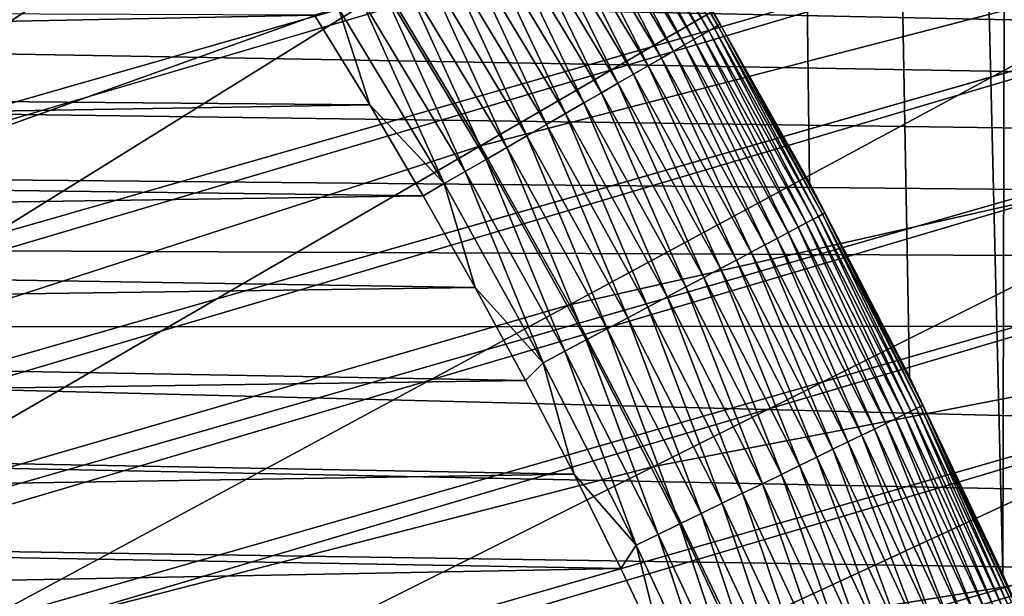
# Model space of a CAD drawing. Header units: millimetres. Extents: x -50 to 50, y -50 to 50.
# Tile 391 of 562: x 6.8 to 8.2, y 3.7 to 4.5. Entities that reach past the tile are written whole.
import ezdxf

# ---------------------------------------------------------------- set-up
doc = ezdxf.new("R2010")
doc.units = ezdxf.units.MM
doc.header["$LTSCALE"] = 65.185185
for name, color, linetype in [('1', 7, 'CONTINUOUS'), ('2', 7, 'CONTINUOUS'), ('25', 7, 'CONTINUOUS'), ('3', 7, 'CONTINUOUS'), ('36', 7, 'CONTINUOUS'), ('4', 7, 'CONTINUOUS'), ('89', 7, 'CONTINUOUS')]:
    doc.layers.add(name, color=color, linetype=linetype)

msp = doc.modelspace()

# ---------------------------------------------------------------- linework, layer by layer
at = {"layer": '1', "color": 7, "linetype": 'Continuous', "true_color": 0xf5f5f5}
for points in [[(28.8629, 4.7432), (28.9654, 4.0703), (2.156, 4.721), (28.8629, 4.7432)], [(2.156, 4.721), (28.9654, 4.0703), (2.3468, 4.6291), (2.156, 4.721)], [(2.3468, 4.6291), (28.9654, 4.0703), (2.5336, 4.5295), (2.3468, 4.6291)], [(2.5336, 4.5295), (28.9654, 4.0703), (2.7163, 4.4224), (2.5336, 4.5295)], [(2.7163, 4.4224), (28.9654, 4.0703), (2.8944, 4.3079), (2.7163, 4.4224)], [(2.8944, 4.3079), (28.9654, 4.0703), (3.0677, 4.1863), (2.8944, 4.3079)], [(3.0677, 4.1863), (28.9654, 4.0703), (3.2359, 4.0577), (3.0677, 4.1863)], [(28.9654, 4.0703), (29.0523, 3.3952), (3.2359, 4.0577), (28.9654, 4.0703)], [(3.2359, 4.0577), (29.0523, 3.3952), (3.3987, 3.9224), (3.2359, 4.0577)], [(3.3987, 3.9224), (29.0523, 3.3952), (3.5559, 3.7804), (3.3987, 3.9224)], [(3.5559, 3.7804), (29.0523, 3.3952), (3.7071, 3.6323), (3.5559, 3.7804)]]:
    msp.add_3dface(points, dxfattribs=at)
at = {"layer": '2', "color": 7, "linetype": 'Continuous', "true_color": 0xf5f5f5}
for points in [[(7.9232, 4.2688, 4.3), (8.0689, 3.9865, 4.3), (7.6081, 28.2432, 4.3), (7.9232, 4.2688, 4.3)], [(7.7676, 4.5458, 4.3), (7.9232, 4.2688, 4.3), (7.6081, 28.2432, 4.3), (7.7676, 4.5458, 4.3)], [(8.0689, 3.9865, 4.3), (8.2046, 3.6993, 4.3), (7.6081, 28.2432, 4.3), (8.0689, 3.9865, 4.3)], [(7.6081, 28.2432, 4.3), (8.2046, 3.6993, 4.3), (8.2579, 28.0601, 4.3), (7.6081, 28.2432, 4.3)], [(8.2046, 3.6993, 4.3), (8.33, 3.4074, 4.3), (8.2579, 28.0601, 4.3), (8.2046, 3.6993, 4.3)]]:
    msp.add_3dface(points, dxfattribs=at)
at = {"layer": '25', "color": 7, "linetype": 'Continuous', "true_color": 0xf5f5f5}
for points in [[(7.6057, 4.7525, 10.3749), (7.7669, 4.4842, 10.3749), (7.6152, 4.7585, 10.341), (7.6057, 4.7525, 10.3749)], [(7.6152, 4.7585, 10.341), (7.7767, 4.4899, 10.341), (7.6227, 4.7632, 10.3064), (7.6152, 4.7585, 10.341)], [(7.6152, 4.7585, 10.341), (7.7669, 4.4842, 10.3749), (7.7767, 4.4899, 10.341), (7.6152, 4.7585, 10.341)], [(7.6227, 4.7632, 10.3064), (7.7843, 4.4943, 10.3064), (7.6281, 4.7666, 10.2712), (7.6227, 4.7632, 10.3064)], [(7.6227, 4.7632, 10.3064), (7.7767, 4.4899, 10.341), (7.7843, 4.4943, 10.3064), (7.6227, 4.7632, 10.3064)], [(7.6281, 4.7666, 10.2712), (7.7898, 4.4975, 10.2712), (7.6314, 4.7686, 10.2357), (7.6281, 4.7666, 10.2712)], [(7.6281, 4.7666, 10.2712), (7.7843, 4.4943, 10.3064), (7.7898, 4.4975, 10.2712), (7.6281, 4.7666, 10.2712)], [(7.6314, 4.7686, 10.2357), (7.7898, 4.4975, 10.2712), (7.7931, 4.4994, 10.2357), (7.6314, 4.7686, 10.2357)], [(7.7676, 4.5458, 10.2), (7.6314, 4.7686, 10.2357), (7.7931, 4.4994, 10.2357), (7.7676, 4.5458, 10.2)], [(7.5805, 4.7368, 10.4398), (7.7412, 4.4694, 10.4398), (7.5941, 4.7453, 10.4079), (7.5805, 4.7368, 10.4398)], [(7.5941, 4.7453, 10.4079), (7.755, 4.4774, 10.4079), (7.6057, 4.7525, 10.3749), (7.5941, 4.7453, 10.4079)], [(7.5941, 4.7453, 10.4079), (7.7412, 4.4694, 10.4398), (7.755, 4.4774, 10.4079), (7.5941, 4.7453, 10.4079)], [(7.6057, 4.7525, 10.3749), (7.755, 4.4774, 10.4079), (7.7669, 4.4842, 10.3749), (7.6057, 4.7525, 10.3749)], [(7.565, 4.7271, 10.4705), (7.7254, 4.4602, 10.4705), (7.5805, 4.7368, 10.4398), (7.565, 4.7271, 10.4705)], [(7.5805, 4.7368, 10.4398), (7.7254, 4.4602, 10.4705), (7.7412, 4.4694, 10.4398), (7.5805, 4.7368, 10.4398)], [(7.5287, 4.7044, 10.5277), (7.6883, 4.4388, 10.5277), (7.5477, 4.7163, 10.4999), (7.5287, 4.7044, 10.5277)], [(7.5477, 4.7163, 10.4999), (7.7077, 4.45, 10.4999), (7.565, 4.7271, 10.4705), (7.5477, 4.7163, 10.4999)], [(7.5477, 4.7163, 10.4999), (7.6883, 4.4388, 10.5277), (7.7077, 4.45, 10.4999), (7.5477, 4.7163, 10.4999)], [(7.565, 4.7271, 10.4705), (7.7077, 4.45, 10.4999), (7.7254, 4.4602, 10.4705), (7.565, 4.7271, 10.4705)], [(7.508, 4.6915, 10.5538), (7.6672, 4.4267, 10.5538), (7.5287, 4.7044, 10.5277), (7.508, 4.6915, 10.5538)], [(7.5287, 4.7044, 10.5277), (7.6672, 4.4267, 10.5538), (7.6883, 4.4388, 10.5277), (7.5287, 4.7044, 10.5277)], [(7.4858, 4.6777, 10.5781), (7.6445, 4.4136, 10.5781), (7.508, 4.6915, 10.5538), (7.4858, 4.6777, 10.5781)], [(7.508, 4.6915, 10.5538), (7.6445, 4.4136, 10.5781), (7.6672, 4.4267, 10.5538), (7.508, 4.6915, 10.5538)], [(7.4622, 4.6629, 10.6005), (7.6204, 4.3996, 10.6005), (7.4858, 4.6777, 10.5781), (7.4622, 4.6629, 10.6005)], [(7.4858, 4.6777, 10.5781), (7.6204, 4.3996, 10.6005), (7.6445, 4.4136, 10.5781), (7.4858, 4.6777, 10.5781)], [(7.4373, 4.6474, 10.6209), (7.595, 4.385, 10.6209), (7.4622, 4.6629, 10.6005), (7.4373, 4.6474, 10.6209)], [(7.4622, 4.6629, 10.6005), (7.595, 4.385, 10.6209), (7.6204, 4.3996, 10.6005), (7.4622, 4.6629, 10.6005)], [(7.4112, 4.6311, 10.6391), (7.5684, 4.3696, 10.6391), (7.4373, 4.6474, 10.6209), (7.4112, 4.6311, 10.6391)], [(7.4373, 4.6474, 10.6209), (7.5684, 4.3696, 10.6391), (7.595, 4.385, 10.6209), (7.4373, 4.6474, 10.6209)], [(7.3841, 4.6141, 10.655), (7.5407, 4.3536, 10.655), (7.4112, 4.6311, 10.6391), (7.3841, 4.6141, 10.655)], [(7.4112, 4.6311, 10.6391), (7.5407, 4.3536, 10.655), (7.5684, 4.3696, 10.6391), (7.4112, 4.6311, 10.6391)], [(7.3561, 4.5966, 10.6687), (7.5121, 4.3371, 10.6687), (7.3841, 4.6141, 10.655), (7.3561, 4.5966, 10.6687)], [(7.3841, 4.6141, 10.655), (7.5121, 4.3371, 10.6687), (7.5407, 4.3536, 10.655), (7.3841, 4.6141, 10.655)], [(7.3274, 4.5787, 10.6799), (7.4827, 4.3201, 10.6799), (7.3561, 4.5966, 10.6687), (7.3274, 4.5787, 10.6799)], [(7.3561, 4.5966, 10.6687), (7.4827, 4.3201, 10.6799), (7.5121, 4.3371, 10.6687), (7.3561, 4.5966, 10.6687)], [(7.298, 4.5603, 10.6887), (7.4527, 4.3028, 10.6887), (7.3274, 4.5787, 10.6799), (7.298, 4.5603, 10.6887)], [(7.3274, 4.5787, 10.6799), (7.4527, 4.3028, 10.6887), (7.4827, 4.3201, 10.6799), (7.3274, 4.5787, 10.6799)], [(7.2682, 4.5417, 10.695), (7.4223, 4.2852, 10.695), (7.298, 4.5603, 10.6887), (7.2682, 4.5417, 10.695)], [(7.298, 4.5603, 10.6887), (7.4223, 4.2852, 10.695), (7.4527, 4.3028, 10.6887), (7.298, 4.5603, 10.6887)], [(7.2381, 4.5228, 10.6988), (7.3915, 4.2675, 10.6988), (7.2682, 4.5417, 10.695), (7.2381, 4.5228, 10.6988)], [(7.2682, 4.5417, 10.695), (7.3915, 4.2675, 10.6988), (7.4223, 4.2852, 10.695), (7.2682, 4.5417, 10.695)], [(7.9232, 4.2688, 10.2), (7.7676, 4.5458, 10.2), (7.7931, 4.4994, 10.2357), (7.9232, 4.2688, 10.2)], [(7.2031, 4.5128, 10.7), (7.2834, 4.382, 10.7), (7.2381, 4.5228, 10.6988), (7.2031, 4.5128, 10.7)], [(7.2381, 4.5228, 10.6988), (7.2834, 4.382, 10.7), (7.3915, 4.2675, 10.6988), (7.2381, 4.5228, 10.6988)], [(7.7898, 4.4975, 10.2712), (7.942, 4.2229, 10.2712), (7.7931, 4.4994, 10.2357), (7.7898, 4.4975, 10.2712)], [(7.7931, 4.4994, 10.2357), (7.942, 4.2229, 10.2712), (7.9454, 4.2246, 10.2357), (7.7931, 4.4994, 10.2357)], [(7.9232, 4.2688, 10.2), (7.7931, 4.4994, 10.2357), (7.9454, 4.2246, 10.2357), (7.9232, 4.2688, 10.2)], [(7.755, 4.4774, 10.4079), (7.9066, 4.204, 10.4079), (7.7669, 4.4842, 10.3749), (7.755, 4.4774, 10.4079)], [(7.7669, 4.4842, 10.3749), (7.9186, 4.2104, 10.3749), (7.7767, 4.4899, 10.341), (7.7669, 4.4842, 10.3749)], [(7.7669, 4.4842, 10.3749), (7.9066, 4.204, 10.4079), (7.9186, 4.2104, 10.3749), (7.7669, 4.4842, 10.3749)], [(7.7767, 4.4899, 10.341), (7.9286, 4.2157, 10.341), (7.7843, 4.4943, 10.3064), (7.7767, 4.4899, 10.341)], [(7.7767, 4.4899, 10.341), (7.9186, 4.2104, 10.3749), (7.9286, 4.2157, 10.341), (7.7767, 4.4899, 10.341)], [(7.7843, 4.4943, 10.3064), (7.9364, 4.2199, 10.3064), (7.7898, 4.4975, 10.2712), (7.7843, 4.4943, 10.3064)], [(7.7843, 4.4943, 10.3064), (7.9286, 4.2157, 10.341), (7.9364, 4.2199, 10.3064), (7.7843, 4.4943, 10.3064)], [(7.7898, 4.4975, 10.2712), (7.9364, 4.2199, 10.3064), (7.942, 4.2229, 10.2712), (7.7898, 4.4975, 10.2712)], [(7.7412, 4.4694, 10.4398), (7.8924, 4.1965, 10.4398), (7.755, 4.4774, 10.4079), (7.7412, 4.4694, 10.4398)], [(7.755, 4.4774, 10.4079), (7.8924, 4.1965, 10.4398), (7.9066, 4.204, 10.4079), (7.755, 4.4774, 10.4079)], [(7.7077, 4.45, 10.4999), (7.8583, 4.1783, 10.4999), (7.7254, 4.4602, 10.4705), (7.7077, 4.45, 10.4999)], [(7.7254, 4.4602, 10.4705), (7.8763, 4.1879, 10.4705), (7.7412, 4.4694, 10.4398), (7.7254, 4.4602, 10.4705)], [(7.7254, 4.4602, 10.4705), (7.8583, 4.1783, 10.4999), (7.8763, 4.1879, 10.4705), (7.7254, 4.4602, 10.4705)], [(7.7412, 4.4694, 10.4398), (7.8763, 4.1879, 10.4705), (7.8924, 4.1965, 10.4398), (7.7412, 4.4694, 10.4398)], [(7.6883, 4.4388, 10.5277), (7.8385, 4.1678, 10.5277), (7.7077, 4.45, 10.4999), (7.6883, 4.4388, 10.5277)], [(7.7077, 4.45, 10.4999), (7.8385, 4.1678, 10.5277), (7.8583, 4.1783, 10.4999), (7.7077, 4.45, 10.4999)], [(7.6445, 4.4136, 10.5781), (7.7939, 4.1441, 10.5781), (7.6672, 4.4267, 10.5538), (7.6445, 4.4136, 10.5781)], [(7.6672, 4.4267, 10.5538), (7.817, 4.1564, 10.5538), (7.6883, 4.4388, 10.5277), (7.6672, 4.4267, 10.5538)], [(7.6672, 4.4267, 10.5538), (7.7939, 4.1441, 10.5781), (7.817, 4.1564, 10.5538), (7.6672, 4.4267, 10.5538)], [(7.6883, 4.4388, 10.5277), (7.817, 4.1564, 10.5538), (7.8385, 4.1678, 10.5277), (7.6883, 4.4388, 10.5277)], [(7.6204, 4.3996, 10.6005), (7.7693, 4.131, 10.6005), (7.6445, 4.4136, 10.5781), (7.6204, 4.3996, 10.6005)], [(7.6445, 4.4136, 10.5781), (7.7693, 4.131, 10.6005), (7.7939, 4.1441, 10.5781), (7.6445, 4.4136, 10.5781)], [(7.595, 4.385, 10.6209), (7.7434, 4.1172, 10.6209), (7.6204, 4.3996, 10.6005), (7.595, 4.385, 10.6209)], [(7.6204, 4.3996, 10.6005), (7.7434, 4.1172, 10.6209), (7.7693, 4.131, 10.6005), (7.6204, 4.3996, 10.6005)], [(7.5684, 4.3696, 10.6391), (7.7162, 4.1028, 10.6391), (7.595, 4.385, 10.6209), (7.5684, 4.3696, 10.6391)], [(7.595, 4.385, 10.6209), (7.7162, 4.1028, 10.6391), (7.7434, 4.1172, 10.6209), (7.595, 4.385, 10.6209)], [(7.2834, 4.382, 10.7), (7.3614, 4.2497, 10.7), (7.3915, 4.2675, 10.6988), (7.2834, 4.382, 10.7)], [(7.5407, 4.3536, 10.655), (7.688, 4.0878, 10.655), (7.5684, 4.3696, 10.6391), (7.5407, 4.3536, 10.655)], [(7.5684, 4.3696, 10.6391), (7.688, 4.0878, 10.655), (7.7162, 4.1028, 10.6391), (7.5684, 4.3696, 10.6391)], [(7.5121, 4.3371, 10.6687), (7.6589, 4.0723, 10.6687), (7.5407, 4.3536, 10.655), (7.5121, 4.3371, 10.6687)], [(7.5407, 4.3536, 10.655), (7.6589, 4.0723, 10.6687), (7.688, 4.0878, 10.655), (7.5407, 4.3536, 10.655)], [(7.4827, 4.3201, 10.6799), (7.6289, 4.0564, 10.6799), (7.5121, 4.3371, 10.6687), (7.4827, 4.3201, 10.6799)], [(7.5121, 4.3371, 10.6687), (7.6289, 4.0564, 10.6799), (7.6589, 4.0723, 10.6687), (7.5121, 4.3371, 10.6687)], [(7.4527, 4.3028, 10.6887), (7.5983, 4.0401, 10.6887), (7.4827, 4.3201, 10.6799), (7.4527, 4.3028, 10.6887)], [(7.4827, 4.3201, 10.6799), (7.5983, 4.0401, 10.6887), (7.6289, 4.0564, 10.6799), (7.4827, 4.3201, 10.6799)], [(7.4223, 4.2852, 10.695), (7.5673, 4.0236, 10.695), (7.4527, 4.3028, 10.6887), (7.4223, 4.2852, 10.695)], [(7.4527, 4.3028, 10.6887), (7.5673, 4.0236, 10.695), (7.5983, 4.0401, 10.6887), (7.4527, 4.3028, 10.6887)], [(7.3915, 4.2675, 10.6988), (7.5359, 4.0069, 10.6988), (7.4223, 4.2852, 10.695), (7.3915, 4.2675, 10.6988)], [(7.4223, 4.2852, 10.695), (7.5359, 4.0069, 10.6988), (7.5673, 4.0236, 10.695), (7.4223, 4.2852, 10.695)], [(7.3614, 4.2497, 10.7), (7.4369, 4.1162, 10.7), (7.3915, 4.2675, 10.6988), (7.3614, 4.2497, 10.7)], [(7.3915, 4.2675, 10.6988), (7.4369, 4.1162, 10.7), (7.5359, 4.0069, 10.6988), (7.3915, 4.2675, 10.6988)], [(8.0689, 3.9865, 10.2), (7.9232, 4.2688, 10.2), (7.9454, 4.2246, 10.2357), (8.0689, 3.9865, 10.2)], [(7.9186, 4.2104, 10.3749), (8.0608, 3.9315, 10.3749), (7.9286, 4.2157, 10.341), (7.9186, 4.2104, 10.3749)], [(7.9286, 4.2157, 10.341), (8.0709, 3.9364, 10.341), (7.9364, 4.2199, 10.3064), (7.9286, 4.2157, 10.341)], [(7.9286, 4.2157, 10.341), (8.0608, 3.9315, 10.3749), (8.0709, 3.9364, 10.341), (7.9286, 4.2157, 10.341)], [(7.9364, 4.2199, 10.3064), (8.0789, 3.9403, 10.3064), (7.942, 4.2229, 10.2712), (7.9364, 4.2199, 10.3064)], [(7.9364, 4.2199, 10.3064), (8.0709, 3.9364, 10.341), (8.0789, 3.9403, 10.3064), (7.9364, 4.2199, 10.3064)], [(7.942, 4.2229, 10.2712), (8.0846, 3.9431, 10.2712), (7.9454, 4.2246, 10.2357), (7.942, 4.2229, 10.2712)], [(7.942, 4.2229, 10.2712), (8.0789, 3.9403, 10.3064), (8.0846, 3.9431, 10.2712), (7.942, 4.2229, 10.2712)], [(7.9454, 4.2246, 10.2357), (8.0846, 3.9431, 10.2712), (8.088, 3.9448, 10.2357), (7.9454, 4.2246, 10.2357)], [(8.0689, 3.9865, 10.2), (7.9454, 4.2246, 10.2357), (8.088, 3.9448, 10.2357), (8.0689, 3.9865, 10.2)], [(7.8924, 4.1965, 10.4398), (8.0341, 3.9185, 10.4398), (7.9066, 4.204, 10.4079), (7.8924, 4.1965, 10.4398)], [(7.9066, 4.204, 10.4079), (8.0485, 3.9255, 10.4079), (7.9186, 4.2104, 10.3749), (7.9066, 4.204, 10.4079)], [(7.9066, 4.204, 10.4079), (8.0341, 3.9185, 10.4398), (8.0485, 3.9255, 10.4079), (7.9066, 4.204, 10.4079)], [(7.9186, 4.2104, 10.3749), (8.0485, 3.9255, 10.4079), (8.0608, 3.9315, 10.3749), (7.9186, 4.2104, 10.3749)], [(7.8583, 4.1783, 10.4999), (7.9994, 3.9015, 10.4999), (7.8763, 4.1879, 10.4705), (7.8583, 4.1783, 10.4999)], [(7.8763, 4.1879, 10.4705), (8.0177, 3.9105, 10.4705), (7.8924, 4.1965, 10.4398), (7.8763, 4.1879, 10.4705)], [(7.8763, 4.1879, 10.4705), (7.9994, 3.9015, 10.4999), (8.0177, 3.9105, 10.4705), (7.8763, 4.1879, 10.4705)], [(7.8924, 4.1965, 10.4398), (8.0177, 3.9105, 10.4705), (8.0341, 3.9185, 10.4398), (7.8924, 4.1965, 10.4398)], [(7.8385, 4.1678, 10.5277), (7.9792, 3.8917, 10.5277), (7.8583, 4.1783, 10.4999), (7.8385, 4.1678, 10.5277)], [(7.8583, 4.1783, 10.4999), (7.9792, 3.8917, 10.5277), (7.9994, 3.9015, 10.4999), (7.8583, 4.1783, 10.4999)], [(7.7939, 4.1441, 10.5781), (7.9338, 3.8696, 10.5781), (7.817, 4.1564, 10.5538), (7.7939, 4.1441, 10.5781)], [(7.817, 4.1564, 10.5538), (7.9573, 3.881, 10.5538), (7.8385, 4.1678, 10.5277), (7.817, 4.1564, 10.5538)], [(7.817, 4.1564, 10.5538), (7.9338, 3.8696, 10.5781), (7.9573, 3.881, 10.5538), (7.817, 4.1564, 10.5538)], [(7.8385, 4.1678, 10.5277), (7.9573, 3.881, 10.5538), (7.9792, 3.8917, 10.5277), (7.8385, 4.1678, 10.5277)], [(7.7693, 4.131, 10.6005), (7.9088, 3.8574, 10.6005), (7.7939, 4.1441, 10.5781), (7.7693, 4.131, 10.6005)], [(7.7939, 4.1441, 10.5781), (7.9088, 3.8574, 10.6005), (7.9338, 3.8696, 10.5781), (7.7939, 4.1441, 10.5781)], [(7.7434, 4.1172, 10.6209), (7.8824, 3.8445, 10.6209), (7.7693, 4.131, 10.6005), (7.7434, 4.1172, 10.6209)], [(7.7693, 4.131, 10.6005), (7.8824, 3.8445, 10.6209), (7.9088, 3.8574, 10.6005), (7.7693, 4.131, 10.6005)], [(7.4369, 4.1162, 10.7), (7.51, 3.9812, 10.7), (7.5359, 4.0069, 10.6988), (7.4369, 4.1162, 10.7)], [(7.7162, 4.1028, 10.6391), (7.8547, 3.831, 10.6391), (7.7434, 4.1172, 10.6209), (7.7162, 4.1028, 10.6391)], [(7.7434, 4.1172, 10.6209), (7.8547, 3.831, 10.6391), (7.8824, 3.8445, 10.6209), (7.7434, 4.1172, 10.6209)], [(7.688, 4.0878, 10.655), (7.826, 3.817, 10.655), (7.7162, 4.1028, 10.6391), (7.688, 4.0878, 10.655)], [(7.7162, 4.1028, 10.6391), (7.826, 3.817, 10.655), (7.8547, 3.831, 10.6391), (7.7162, 4.1028, 10.6391)], [(7.6589, 4.0723, 10.6687), (7.7963, 3.8025, 10.6687), (7.688, 4.0878, 10.655), (7.6589, 4.0723, 10.6687)], [(7.688, 4.0878, 10.655), (7.7963, 3.8025, 10.6687), (7.826, 3.817, 10.655), (7.688, 4.0878, 10.655)], [(7.6289, 4.0564, 10.6799), (7.7658, 3.7877, 10.6799), (7.6589, 4.0723, 10.6687), (7.6289, 4.0564, 10.6799)], [(7.6589, 4.0723, 10.6687), (7.7658, 3.7877, 10.6799), (7.7963, 3.8025, 10.6687), (7.6589, 4.0723, 10.6687)], [(7.5983, 4.0401, 10.6887), (7.7347, 3.7725, 10.6887), (7.6289, 4.0564, 10.6799), (7.5983, 4.0401, 10.6887)], [(7.6289, 4.0564, 10.6799), (7.7347, 3.7725, 10.6887), (7.7658, 3.7877, 10.6799), (7.6289, 4.0564, 10.6799)], [(7.5673, 4.0236, 10.695), (7.7031, 3.7571, 10.695), (7.5983, 4.0401, 10.6887), (7.5673, 4.0236, 10.695)], [(7.5983, 4.0401, 10.6887), (7.7031, 3.7571, 10.695), (7.7347, 3.7725, 10.6887), (7.5983, 4.0401, 10.6887)], [(7.5359, 4.0069, 10.6988), (7.6712, 3.7415, 10.6988), (7.5673, 4.0236, 10.695), (7.5359, 4.0069, 10.6988)], [(7.5673, 4.0236, 10.695), (7.6712, 3.7415, 10.6988), (7.7031, 3.7571, 10.695), (7.5673, 4.0236, 10.695)], [(7.51, 3.9812, 10.7), (7.5807, 3.845, 10.7), (7.5359, 4.0069, 10.6988), (7.51, 3.9812, 10.7)], [(7.5359, 4.0069, 10.6988), (7.5807, 3.845, 10.7), (7.6712, 3.7415, 10.6988), (7.5359, 4.0069, 10.6988)], [(8.2046, 3.6993, 10.2), (8.0689, 3.9865, 10.2), (8.088, 3.9448, 10.2357), (8.2046, 3.6993, 10.2)], [(8.0709, 3.9364, 10.341), (8.2034, 3.6524, 10.341), (8.0789, 3.9403, 10.3064), (8.0709, 3.9364, 10.341)], [(8.0789, 3.9403, 10.3064), (8.2115, 3.656, 10.3064), (8.0846, 3.9431, 10.2712), (8.0789, 3.9403, 10.3064)], [(8.0789, 3.9403, 10.3064), (8.2034, 3.6524, 10.341), (8.2115, 3.656, 10.3064), (8.0789, 3.9403, 10.3064)], [(8.0846, 3.9431, 10.2712), (8.2173, 3.6586, 10.2712), (8.088, 3.9448, 10.2357), (8.0846, 3.9431, 10.2712)], [(8.0846, 3.9431, 10.2712), (8.2115, 3.656, 10.3064), (8.2173, 3.6586, 10.2712), (8.0846, 3.9431, 10.2712)], [(8.088, 3.9448, 10.2357), (8.2173, 3.6586, 10.2712), (8.2207, 3.6601, 10.2357), (8.088, 3.9448, 10.2357)], [(8.2046, 3.6993, 10.2), (8.088, 3.9448, 10.2357), (8.2207, 3.6601, 10.2357), (8.2046, 3.6993, 10.2)], [(8.0341, 3.9185, 10.4398), (8.1659, 3.6357, 10.4398), (8.0485, 3.9255, 10.4079), (8.0341, 3.9185, 10.4398)], [(8.0485, 3.9255, 10.4079), (8.1806, 3.6422, 10.4079), (8.0608, 3.9315, 10.3749), (8.0485, 3.9255, 10.4079)], [(8.0485, 3.9255, 10.4079), (8.1659, 3.6357, 10.4398), (8.1806, 3.6422, 10.4079), (8.0485, 3.9255, 10.4079)], [(8.0608, 3.9315, 10.3749), (8.1931, 3.6478, 10.3749), (8.0709, 3.9364, 10.341), (8.0608, 3.9315, 10.3749)], [(8.0608, 3.9315, 10.3749), (8.1806, 3.6422, 10.4079), (8.1931, 3.6478, 10.3749), (8.0608, 3.9315, 10.3749)], [(8.0709, 3.9364, 10.341), (8.1931, 3.6478, 10.3749), (8.2034, 3.6524, 10.341), (8.0709, 3.9364, 10.341)], [(8.0177, 3.9105, 10.4705), (8.1493, 3.6283, 10.4705), (8.0341, 3.9185, 10.4398), (8.0177, 3.9105, 10.4705)], [(8.0341, 3.9185, 10.4398), (8.1493, 3.6283, 10.4705), (8.1659, 3.6357, 10.4398), (8.0341, 3.9185, 10.4398)], [(7.9792, 3.8917, 10.5277), (8.1101, 3.6109, 10.5277), (7.9994, 3.9015, 10.4999), (7.9792, 3.8917, 10.5277)], [(7.9994, 3.9015, 10.4999), (8.1306, 3.62, 10.4999), (8.0177, 3.9105, 10.4705), (7.9994, 3.9015, 10.4999)], [(7.9994, 3.9015, 10.4999), (8.1101, 3.6109, 10.5277), (8.1306, 3.62, 10.4999), (7.9994, 3.9015, 10.4999)], [(8.0177, 3.9105, 10.4705), (8.1306, 3.62, 10.4999), (8.1493, 3.6283, 10.4705), (8.0177, 3.9105, 10.4705)], [(7.9573, 3.881, 10.5538), (8.0879, 3.601, 10.5538), (7.9792, 3.8917, 10.5277), (7.9573, 3.881, 10.5538)], [(7.9792, 3.8917, 10.5277), (8.0879, 3.601, 10.5538), (8.1101, 3.6109, 10.5277), (7.9792, 3.8917, 10.5277)], [(7.9088, 3.8574, 10.6005), (8.0386, 3.579, 10.6005), (7.9338, 3.8696, 10.5781), (7.9088, 3.8574, 10.6005)], [(7.9338, 3.8696, 10.5781), (8.064, 3.5903, 10.5781), (7.9573, 3.881, 10.5538), (7.9338, 3.8696, 10.5781)], [(7.9338, 3.8696, 10.5781), (8.0386, 3.579, 10.6005), (8.064, 3.5903, 10.5781), (7.9338, 3.8696, 10.5781)], [(7.9573, 3.881, 10.5538), (8.064, 3.5903, 10.5781), (8.0879, 3.601, 10.5538), (7.9573, 3.881, 10.5538)], [(7.8824, 3.8445, 10.6209), (8.0117, 3.5671, 10.6209), (7.9088, 3.8574, 10.6005), (7.8824, 3.8445, 10.6209)], [(7.9088, 3.8574, 10.6005), (8.0117, 3.5671, 10.6209), (8.0386, 3.579, 10.6005), (7.9088, 3.8574, 10.6005)], [(7.5807, 3.845, 10.7), (7.6488, 3.7075, 10.7), (7.6712, 3.7415, 10.6988), (7.5807, 3.845, 10.7)], [(7.8547, 3.831, 10.6391), (7.9836, 3.5545, 10.6391), (7.8824, 3.8445, 10.6209), (7.8547, 3.831, 10.6391)], [(7.8824, 3.8445, 10.6209), (7.9836, 3.5545, 10.6391), (8.0117, 3.5671, 10.6209), (7.8824, 3.8445, 10.6209)], [(7.826, 3.817, 10.655), (7.9544, 3.5415, 10.655), (7.8547, 3.831, 10.6391), (7.826, 3.817, 10.655)], [(7.8547, 3.831, 10.6391), (7.9544, 3.5415, 10.655), (7.9836, 3.5545, 10.6391), (7.8547, 3.831, 10.6391)], [(7.7963, 3.8025, 10.6687), (7.9243, 3.5281, 10.6687), (7.826, 3.817, 10.655), (7.7963, 3.8025, 10.6687)], [(7.826, 3.817, 10.655), (7.9243, 3.5281, 10.6687), (7.9544, 3.5415, 10.655), (7.826, 3.817, 10.655)], [(7.7658, 3.7877, 10.6799), (7.8933, 3.5143, 10.6799), (7.7963, 3.8025, 10.6687), (7.7658, 3.7877, 10.6799)], [(7.7963, 3.8025, 10.6687), (7.8933, 3.5143, 10.6799), (7.9243, 3.5281, 10.6687), (7.7963, 3.8025, 10.6687)], [(7.7347, 3.7725, 10.6887), (7.8617, 3.5002, 10.6887), (7.7658, 3.7877, 10.6799), (7.7347, 3.7725, 10.6887)], [(7.7658, 3.7877, 10.6799), (7.8617, 3.5002, 10.6887), (7.8933, 3.5143, 10.6799), (7.7658, 3.7877, 10.6799)], [(7.7031, 3.7571, 10.695), (7.8295, 3.4859, 10.695), (7.7347, 3.7725, 10.6887), (7.7031, 3.7571, 10.695)], [(7.7347, 3.7725, 10.6887), (7.8295, 3.4859, 10.695), (7.8617, 3.5002, 10.6887), (7.7347, 3.7725, 10.6887)], [(7.6712, 3.7415, 10.6988), (7.7971, 3.4715, 10.6988), (7.7031, 3.7571, 10.695), (7.6712, 3.7415, 10.6988)], [(7.7031, 3.7571, 10.695), (7.7971, 3.4715, 10.6988), (7.8295, 3.4859, 10.695), (7.7031, 3.7571, 10.695)], [(7.6488, 3.7075, 10.7), (7.7145, 3.5688, 10.7), (7.6712, 3.7415, 10.6988), (7.6488, 3.7075, 10.7)], [(7.6712, 3.7415, 10.6988), (7.7145, 3.5688, 10.7), (7.7971, 3.4715, 10.6988), (7.6712, 3.7415, 10.6988)], [(8.33, 3.4074, 10.2), (8.2046, 3.6993, 10.2), (8.2207, 3.6601, 10.2357), (8.33, 3.4074, 10.2)]]:
    msp.add_3dface(points, dxfattribs=at)
at = {"layer": '3', "color": 7, "linetype": 'Continuous', "true_color": 0xf5f5f5}
for points in [[(2.5337, 4.5295, 10.7), (2.7163, 4.4224, 10.7), (7.2031, 4.5128, 10.7), (2.5337, 4.5295, 10.7)], [(7.2031, 4.5128, 10.7), (2.7163, 4.4224, 10.7), (7.2834, 4.382, 10.7), (7.2031, 4.5128, 10.7)], [(2.7163, 4.4224, 10.7), (2.8944, 4.3079, 10.7), (7.2834, 4.382, 10.7), (2.7163, 4.4224, 10.7)], [(7.2834, 4.382, 10.7), (2.8944, 4.3079, 10.7), (7.3614, 4.2497, 10.7), (7.2834, 4.382, 10.7)], [(2.8944, 4.3079, 10.7), (3.0677, 4.1863, 10.7), (7.3614, 4.2497, 10.7), (2.8944, 4.3079, 10.7)], [(7.3614, 4.2497, 10.7), (3.0677, 4.1863, 10.7), (7.4369, 4.1162, 10.7), (7.3614, 4.2497, 10.7)], [(3.0677, 4.1863, 10.7), (3.2359, 4.0577, 10.7), (7.4369, 4.1162, 10.7), (3.0677, 4.1863, 10.7)], [(7.4369, 4.1162, 10.7), (3.2359, 4.0577, 10.7), (7.51, 3.9812, 10.7), (7.4369, 4.1162, 10.7)], [(3.2359, 4.0577, 10.7), (3.3987, 3.9223, 10.7), (7.51, 3.9812, 10.7), (3.2359, 4.0577, 10.7)], [(7.51, 3.9812, 10.7), (3.3987, 3.9223, 10.7), (7.5807, 3.845, 10.7), (7.51, 3.9812, 10.7)], [(3.3987, 3.9223, 10.7), (3.5559, 3.7805, 10.7), (7.5807, 3.845, 10.7), (3.3987, 3.9223, 10.7)], [(7.5807, 3.845, 10.7), (3.5559, 3.7805, 10.7), (7.6488, 3.7075, 10.7), (7.5807, 3.845, 10.7)], [(3.5559, 3.7805, 10.7), (3.7071, 3.6322, 10.7), (7.6488, 3.7075, 10.7), (3.5559, 3.7805, 10.7)], [(7.6488, 3.7075, 10.7), (3.7071, 3.6322, 10.7), (7.7145, 3.5688, 10.7), (7.6488, 3.7075, 10.7)]]:
    msp.add_3dface(points, dxfattribs=at)
at = {"layer": '36', "color": 15, "linetype": 'Continuous', "true_color": 0xaf503c}
for points in [[(6.0029, 4.5571, -17.1618), (7.0144, 4.9914, -17.0461), (6.1403, 4.37, -17.1618), (6.0029, 4.5571, -17.1618)], [(7.0144, 4.9914, -17.0461), (7.1647, 4.7729, -17.0461), (6.1403, 4.37, -17.1618), (7.0144, 4.9914, -17.0461)], [(7.3082, 4.55, -17.0461), (8.3709, 4.8599, -16.9151), (7.4448, 4.3227, -17.0461), (7.3082, 4.55, -17.0461)], [(8.3709, 4.8599, -16.9151), (8.5165, 4.5998, -16.9151), (7.4448, 4.3227, -17.0461), (8.3709, 4.8599, -16.9151)], [(6.1403, 4.37, -17.1618), (7.1647, 4.7729, -17.0461), (6.2719, 4.1787, -17.1618), (6.1403, 4.37, -17.1618)], [(7.1647, 4.7729, -17.0461), (7.3082, 4.55, -17.0461), (6.2719, 4.1787, -17.1618), (7.1647, 4.7729, -17.0461)], [(7.4448, 4.3227, -17.0461), (8.5165, 4.5998, -16.9151), (7.5743, 4.0913, -17.0461), (7.4448, 4.3227, -17.0461)], [(8.5165, 4.5998, -16.9151), (8.6541, 4.3352, -16.9151), (7.5743, 4.0913, -17.0461), (8.5165, 4.5998, -16.9151)], [(6.2719, 4.1787, -17.1618), (7.3082, 4.55, -17.0461), (6.3975, 3.9835, -17.1618), (6.2719, 4.1787, -17.1618)], [(7.3082, 4.55, -17.0461), (7.4448, 4.3227, -17.0461), (6.3975, 3.9835, -17.1618), (7.3082, 4.55, -17.0461)], [(7.5743, 4.0913, -17.0461), (8.6541, 4.3352, -16.9151), (7.6966, 3.856, -17.0461), (7.5743, 4.0913, -17.0461)], [(8.6541, 4.3352, -16.9151), (8.7834, 4.0666, -16.9151), (7.6966, 3.856, -17.0461), (8.6541, 4.3352, -16.9151)], [(6.3975, 3.9835, -17.1618), (7.4448, 4.3227, -17.0461), (6.5171, 3.7845, -17.1618), (6.3975, 3.9835, -17.1618)], [(7.4448, 4.3227, -17.0461), (7.5743, 4.0913, -17.0461), (6.5171, 3.7845, -17.1618), (7.4448, 4.3227, -17.0461)], [(6.5171, 3.7845, -17.1618), (7.5743, 4.0913, -17.0461), (6.6304, 3.582, -17.1618), (6.5171, 3.7845, -17.1618)], [(7.5743, 4.0913, -17.0461), (7.6966, 3.856, -17.0461), (6.6304, 3.582, -17.1618), (7.5743, 4.0913, -17.0461)], [(7.6966, 3.856, -17.0461), (8.7834, 4.0666, -16.9151), (7.8116, 3.6171, -17.0461), (7.6966, 3.856, -17.0461)], [(8.7834, 4.0666, -16.9151), (8.9044, 3.7941, -16.9151), (7.8116, 3.6171, -17.0461), (8.7834, 4.0666, -16.9151)], [(6.6304, 3.582, -17.1618), (7.6966, 3.856, -17.0461), (6.7375, 3.376, -17.1618), (6.6304, 3.582, -17.1618)], [(7.6966, 3.856, -17.0461), (7.8116, 3.6171, -17.0461), (6.7375, 3.376, -17.1618), (7.6966, 3.856, -17.0461)], [(7.8116, 3.6171, -17.0461), (8.9044, 3.7941, -16.9151), (7.9192, 3.3747, -17.0461), (7.8116, 3.6171, -17.0461)], [(8.9044, 3.7941, -16.9151), (9.0169, 3.518, -16.9151), (7.9192, 3.3747, -17.0461), (8.9044, 3.7941, -16.9151)]]:
    msp.add_3dface(points, dxfattribs=at)
at = {"layer": '4', "color": 7, "linetype": 'Continuous', "true_color": 0xf5f5f5}
for points in [[(7.9232, 4.2688, 10.2), (7.7676, 4.5458, 4.3), (7.7676, 4.5458, 10.2), (7.9232, 4.2688, 10.2)], [(7.9232, 4.2688, 4.3), (7.7676, 4.5458, 4.3), (7.9232, 4.2688, 10.2), (7.9232, 4.2688, 4.3)], [(8.0689, 3.9865, 10.2), (7.9232, 4.2688, 4.3), (7.9232, 4.2688, 10.2), (8.0689, 3.9865, 10.2)], [(8.0689, 3.9865, 4.3), (7.9232, 4.2688, 4.3), (8.0689, 3.9865, 10.2), (8.0689, 3.9865, 4.3)], [(8.2046, 3.6993, 10.2), (8.0689, 3.9865, 4.3), (8.0689, 3.9865, 10.2), (8.2046, 3.6993, 10.2)], [(8.2046, 3.6993, 4.3), (8.0689, 3.9865, 4.3), (8.2046, 3.6993, 10.2), (8.2046, 3.6993, 4.3)], [(8.33, 3.4074, 10.2), (8.2046, 3.6993, 4.3), (8.2046, 3.6993, 10.2), (8.33, 3.4074, 10.2)], [(8.33, 3.4074, 4.3), (8.2046, 3.6993, 4.3), (8.33, 3.4074, 10.2), (8.33, 3.4074, 4.3)]]:
    msp.add_3dface(points, dxfattribs=at)
at = {"layer": '89', "color": 250, "linetype": 'Continuous', "true_color": 0x1c1c1c}
for points in [[(6.6773, 8.3164, -12), (-10.1314, 3.3414, -12), (6.8184, 8.2011, -12), (6.6773, 8.3164, -12)], [(-10.1314, 3.3414, -12), (-10.187, 3.1679, -12), (6.8184, 8.2011, -12), (-10.1314, 3.3414, -12)], [(6.8184, 8.2011, -12), (-10.187, 3.1679, -12), (6.9574, 8.0834, -12), (6.8184, 8.2011, -12)], [(6.9574, 8.0834, -12), (-10.2395, 2.9937, -12), (7.0943, 7.9635, -12), (6.9574, 8.0834, -12)], [(-10.187, 3.1679, -12), (-10.2395, 2.9937, -12), (6.9574, 8.0834, -12), (-10.187, 3.1679, -12)], [(7.0943, 7.9635, -12), (-10.2891, 2.8185, -12), (7.2291, 7.8412, -12), (7.0943, 7.9635, -12)], [(-10.2395, 2.9937, -12), (-10.2891, 2.8185, -12), (7.0943, 7.9635, -12), (-10.2395, 2.9937, -12)], [(7.2291, 7.8412, -12), (-10.3357, 2.6425, -12), (7.3619, 7.7166, -12), (7.2291, 7.8412, -12)], [(-10.2891, 2.8185, -12), (-10.3357, 2.6425, -12), (7.2291, 7.8412, -12), (-10.2891, 2.8185, -12)], [(7.3619, 7.7166, -12), (-10.3792, 2.4658, -12), (7.4924, 7.5898, -12), (7.3619, 7.7166, -12)], [(-10.3357, 2.6425, -12), (-10.3792, 2.4658, -12), (7.3619, 7.7166, -12), (-10.3357, 2.6425, -12)], [(-10.3792, 2.4658, -12), (-10.4197, 2.2884, -12), (7.4924, 7.5898, -12), (-10.3792, 2.4658, -12)], [(7.4924, 7.5898, -12), (-10.4197, 2.2884, -12), (7.6208, 7.4609, -12), (7.4924, 7.5898, -12)], [(7.6208, 7.4609, -12), (-10.4572, 2.1102, -12), (7.7469, 7.3297, -12), (7.6208, 7.4609, -12)], [(-10.4197, 2.2884, -12), (-10.4572, 2.1102, -12), (7.6208, 7.4609, -12), (-10.4197, 2.2884, -12)], [(-10.4572, 2.1102, -12), (-10.4917, 1.9315, -12), (7.7469, 7.3297, -12), (-10.4572, 2.1102, -12)], [(7.7469, 7.3297, -12), (-10.4917, 1.9315, -12), (7.8709, 7.1963, -12), (7.7469, 7.3297, -12)], [(7.8709, 7.1963, -12), (-10.5231, 1.7522, -12), (7.9925, 7.0609, -12), (7.8709, 7.1963, -12)], [(-10.4917, 1.9315, -12), (-10.5231, 1.7522, -12), (7.8709, 7.1963, -12), (-10.4917, 1.9315, -12)], [(7.9925, 7.0609, -12), (-10.5514, 1.5723, -12), (8.1119, 6.9234, -12), (7.9925, 7.0609, -12)], [(-10.5231, 1.7522, -12), (-10.5514, 1.5723, -12), (7.9925, 7.0609, -12), (-10.5231, 1.7522, -12)], [(-10.5514, 1.5723, -12), (-10.5767, 1.3918, -12), (8.1119, 6.9234, -12), (-10.5514, 1.5723, -12)], [(8.1119, 6.9234, -12), (-10.5767, 1.3918, -12), (8.2289, 6.7837, -12), (8.1119, 6.9234, -12)], [(8.2289, 6.7837, -12), (-10.5989, 1.2109, -12), (8.3436, 6.6421, -12), (8.2289, 6.7837, -12)], [(-10.5767, 1.3918, -12), (-10.5989, 1.2109, -12), (8.2289, 6.7837, -12), (-10.5767, 1.3918, -12)], [(8.3436, 6.6421, -12), (-10.618, 1.0298, -12), (8.4557, 6.4986, -12), (8.3436, 6.6421, -12)], [(-10.5989, 1.2109, -12), (-10.618, 1.0298, -12), (8.3436, 6.6421, -12), (-10.5989, 1.2109, -12)], [(-10.618, 1.0298, -12), (-10.634, 0.8483, -12), (8.4557, 6.4986, -12), (-10.618, 1.0298, -12)], [(8.4557, 6.4986, -12), (-10.634, 0.8483, -12), (8.5655, 6.3531, -12), (8.4557, 6.4986, -12)], [(8.5655, 6.3531, -12), (-10.6469, 0.6665, -12), (8.6727, 6.2058, -12), (8.5655, 6.3531, -12)], [(-10.634, 0.8483, -12), (-10.6469, 0.6665, -12), (8.5655, 6.3531, -12), (-10.634, 0.8483, -12)], [(-10.6469, 0.6665, -12), (-10.6567, 0.4846, -12), (8.6727, 6.2058, -12), (-10.6469, 0.6665, -12)], [(8.6727, 6.2058, -12), (-10.6567, 0.4846, -12), (8.7774, 6.0567, -12), (8.6727, 6.2058, -12)], [(-10.6567, 0.4846, -12), (-10.6633, 0.3026, -12), (8.7774, 6.0567, -12), (-10.6567, 0.4846, -12)], [(8.7774, 6.0567, -12), (-10.6633, 0.3026, -12), (8.8795, 5.9059, -12), (8.7774, 6.0567, -12)], [(8.8795, 5.9059, -12), (-10.6669, 0.1204, -12), (8.9791, 5.7532, -12), (8.8795, 5.9059, -12)], [(-10.6633, 0.3026, -12), (-10.6669, 0.1204, -12), (8.8795, 5.9059, -12), (-10.6633, 0.3026, -12)], [(-10.6669, 0.1204, -12), (-10.6674, -0.0618, -12), (8.9791, 5.7532, -12), (-10.6669, 0.1204, -12)], [(8.9791, 5.7532, -12), (-10.6674, -0.0618, -12), (9.0761, 5.5989, -12), (8.9791, 5.7532, -12)], [(-10.6674, -0.0618, -12), (-10.6647, -0.2438, -12), (9.0761, 5.5989, -12), (-10.6674, -0.0618, -12)], [(9.0761, 5.5989, -12), (-10.6647, -0.2438, -12), (9.1703, 5.4431, -12), (9.0761, 5.5989, -12)], [(-10.6647, -0.2438, -12), (-10.659, -0.4257, -12), (9.1703, 5.4431, -12), (-10.6647, -0.2438, -12)], [(9.1703, 5.4431, -12), (-10.659, -0.4257, -12), (9.2618, 5.2858, -12), (9.1703, 5.4431, -12)], [(-10.659, -0.4257, -12), (-10.6501, -0.6074, -12), (9.2618, 5.2858, -12), (-10.659, -0.4257, -12)], [(9.2618, 5.2858, -12), (-10.6501, -0.6074, -12), (9.3506, 5.127, -12), (9.2618, 5.2858, -12)], [(-10.6501, -0.6074, -12), (-10.6381, -0.7889, -12), (9.3506, 5.127, -12), (-10.6501, -0.6074, -12)], [(9.3506, 5.127, -12), (-10.6381, -0.7889, -12), (9.4367, 4.9666, -12), (9.3506, 5.127, -12)], [(-10.6381, -0.7889, -12), (-10.6231, -0.9702, -12), (9.4367, 4.9666, -12), (-10.6381, -0.7889, -12)], [(9.4367, 4.9666, -12), (-10.6231, -0.9702, -12), (9.52, 4.8049, -12), (9.4367, 4.9666, -12)], [(-10.6231, -0.9702, -12), (-10.6049, -1.1514, -12), (9.52, 4.8049, -12), (-10.6231, -0.9702, -12)], [(9.52, 4.8049, -12), (-10.6049, -1.1514, -12), (9.6006, 4.6416, -12), (9.52, 4.8049, -12)], [(-10.6049, -1.1514, -12), (-10.5837, -1.3323, -12), (9.6006, 4.6416, -12), (-10.6049, -1.1514, -12)], [(9.6006, 4.6416, -12), (-10.5837, -1.3323, -12), (9.6784, 4.4769, -12), (9.6006, 4.6416, -12)], [(-10.5837, -1.3323, -12), (-10.5594, -1.5128, -12), (9.6784, 4.4769, -12), (-10.5837, -1.3323, -12)], [(9.6784, 4.4769, -12), (-10.5594, -1.5128, -12), (9.7534, 4.3109, -12), (9.6784, 4.4769, -12)], [(-10.5594, -1.5128, -12), (-10.532, -1.6927, -12), (9.7534, 4.3109, -12), (-10.5594, -1.5128, -12)], [(9.7534, 4.3109, -12), (-10.532, -1.6927, -12), (9.8255, 4.1438, -12), (9.7534, 4.3109, -12)], [(-10.532, -1.6927, -12), (-10.5015, -1.8724, -12), (9.8255, 4.1438, -12), (-10.532, -1.6927, -12)], [(9.8255, 4.1438, -12), (-10.5015, -1.8724, -12), (9.8948, 3.9753, -12), (9.8255, 4.1438, -12)], [(-10.5015, -1.8724, -12), (-10.4679, -2.0515, -12), (9.8948, 3.9753, -12), (-10.5015, -1.8724, -12)], [(9.8948, 3.9753, -12), (-10.4679, -2.0515, -12), (9.9613, 3.8056, -12), (9.8948, 3.9753, -12)], [(-10.4679, -2.0515, -12), (-10.4313, -2.23, -12), (9.9613, 3.8056, -12), (-10.4679, -2.0515, -12)], [(9.9613, 3.8056, -12), (-10.4313, -2.23, -12), (10.0248, 3.635, -12), (9.9613, 3.8056, -12)]]:
    msp.add_3dface(points, dxfattribs=at)

doc.saveas('drawing.dxf')
